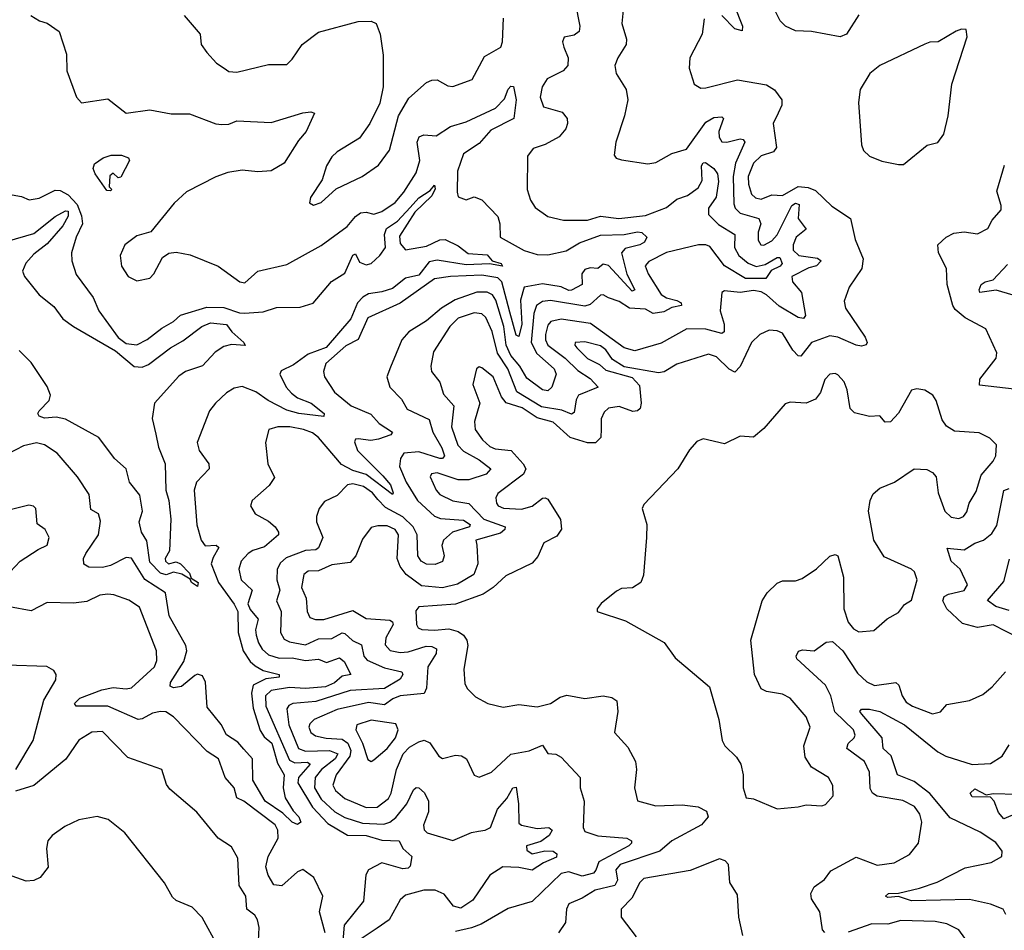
# Model space of a CAD drawing. Extents: x 1552294 to 1694791, y 811929 to 917222.
# Tile 594 of 643: x 1662571 to 1666307, y 897315 to 900769. Entities that reach past the tile are written whole.
import ezdxf

# ---------------------------------------------------------------- set-up
doc = ezdxf.new("R2010")
doc.units = 0

msp = doc.modelspace()

# ---------------------------------------------------------------- linework, layer by layer
at = {"layer": '0CON10XD'}
for points in [[(1664678.2, 900835), (1664696.1, 900745), (1664694.4, 900725), (1664675, 900710.4), (1664636.6, 900703.4), (1664630.9, 900685), (1664635.8, 900665.8), (1664651.6, 900625), (1664651.1, 900595), (1664632.5, 900575), (1664572.7, 900545), (1664553.1, 900515), (1664546.1, 900475), (1664558.3, 900438.3), (1664628.8, 900418.8), (1664648, 900395), (1664650, 900375), (1664642.9, 900355), (1664617.5, 900325), (1664565, 900296.5), (1664518.9, 900281.1), (1664497.9, 900252.1), (1664496.5, 900125), (1664508.9, 900085), (1664527.4, 900057.4), (1664575, 900022.7), (1664635, 900008.5), (1664725, 900008.5), (1664775, 900024.1), (1664844.8, 900014.8), (1664945, 900026.7), (1665025, 900057), (1665065, 900088.8), (1665105, 900103), (1665145, 900131.5), (1665160.6, 900159.4), (1665158.4, 900215), (1665165, 900226.5), (1665172.9, 900227.1), (1665205.4, 900205), (1665218.4, 900185), (1665222.3, 900155), (1665213.4, 900096.6), (1665185.2, 900055), (1665185, 900030.6), (1665222.7, 899992.7), (1665284.7, 899955), (1665282.8, 899905), (1665299.2, 899875), (1665335, 899845.6), (1665365, 899833.7), (1665399.7, 899840.3), (1665445, 899867.5), (1665455, 899867.5), (1665463.9, 899845), (1665456.8, 899835), (1665422.6, 899817.4), (1665402.7, 899787.3), (1665325, 899788.2), (1665245, 899835.5), (1665189.4, 899909.4), (1665175, 899915.8), (1665146.9, 899915), (1665025, 899886.4), (1664957.6, 899852.4), (1664943.9, 899836.1), (1664955.3, 899805), (1665005, 899727.4), (1665025, 899714.1), (1665065, 899704.7), (1665081.2, 899695), (1665081.8, 899685), (1665045, 899677.2), (1665015, 899661.6), (1664975, 899655.2), (1664945, 899671.2), (1664885, 899675.2), (1664845, 899700.4), (1664805, 899714.6), (1664785, 899725.3), (1664775, 899724), (1664735, 899689.6), (1664715, 899682.8), (1664585, 899704.2), (1664555, 899700.6), (1664532.5, 899685), (1664521.2, 899655), (1664511.8, 899545), (1664533.1, 899503.1), (1664599.1, 899445), (1664606.2, 899425), (1664589.6, 899375), (1664575, 899361.8), (1664555, 899365.8), (1664495, 899409.8), (1664468.6, 899455), (1664435, 899495.5), (1664416.4, 899535), (1664408, 899605), (1664377.4, 899705), (1664365, 899726.2), (1664345, 899736.3), (1664305, 899735.6), (1664222.7, 899707.3), (1664172, 899675), (1664115, 899626.5), (1664047.1, 899585), (1664021.5, 899555), (1663978.5, 899451.5), (1663964.5, 899415), (1663975.3, 899375.3), (1664019.9, 899329.9), (1664041.6, 899291.6), (1664125, 899252.7), (1664138, 899205), (1664173.1, 899145), (1664183.2, 899115), (1664175, 899105.4), (1664165, 899105.3), (1664085, 899130.6), (1664028.9, 899125), (1664015.8, 899104.2), (1664011.8, 899075), (1664037.2, 899015), (1664080.8, 898945), (1664145, 898886.4), (1664167.1, 898877.1), (1664255, 898871.2), (1664280.6, 898855), (1664277.2, 898845), (1664213.7, 898825), (1664178.5, 898795), (1664172.4, 898775), (1664181.7, 898735), (1664175, 898714.6), (1664147.6, 898702.4), (1664115, 898703.4), (1664094.6, 898714.7), (1664081.7, 898735), (1664078.7, 898815), (1664063.3, 898845), (1664025, 898884), (1663958.9, 898918.9), (1663929.5, 898949.5), (1663909.4, 898975), (1663875, 898999), (1663835, 899008.9), (1663815, 899004.4), (1663775.4, 898964.6), (1663727.9, 898942.1), (1663707.5, 898915), (1663697.3, 898885), (1663697.3, 898865), (1663721.6, 898805), (1663705, 898766.5), (1663695, 898758.7), (1663655, 898755.6), (1663581.7, 898728.3), (1663560.4, 898709.6), (1663547.9, 898685), (1663546.7, 898645), (1663557.5, 898605), (1663545.8, 898565), (1663563.3, 898525), (1663560, 898445), (1663575, 898419.3), (1663595, 898409.6), (1663655, 898397.9), (1663705, 898420.1), (1663755, 898422.2), (1663795, 898443.2), (1663805, 898441.4), (1663834, 898414), (1663867.3, 898397.3), (1663876.8, 898355), (1663889.7, 898339.7), (1663955, 898310.5), (1664021.2, 898295), (1664024.7, 898285), (1664015, 898267.5), (1663955, 898231.8), (1663825.1, 898225.1), (1663695, 898182.4), (1663607.5, 898175), (1663592.5, 898167.5), (1663584.7, 898155), (1663592, 898095), (1663629.3, 898005), (1663655, 897995.1), (1663746.9, 897996.9), (1663778, 897985), (1663768.4, 897965), (1663715.5, 897925), (1663692.4, 897895), (1663690, 897855), (1663715, 897812.1), (1663766.1, 897765), (1663805, 897742.6), (1663872, 897722), (1663952.2, 897717.8), (1663975, 897725.2), (1663997.7, 897742.3), (1664039.6, 897795), (1664065, 897848.1), (1664075, 897856.9), (1664085, 897855.5), (1664106.8, 897836.8), (1664122.7, 897805), (1664122.6, 897765), (1664103.3, 897713.3), (1664106.2, 897696.2), (1664117.5, 897685), (1664215, 897655.4), (1664285, 897686), (1664311.3, 897691.3)], [(1665282.2, 900825), (1665313.8, 900745), (1665313, 900727), (1665284.2, 900735), (1665235.3, 900785.3)], [(1662613.3, 900785), (1662645.7, 900765.7), (1662675.7, 900755.7), (1662721.2, 900725), (1662748.3, 900638.3), (1662750, 900575), (1662786.2, 900475), (1662805, 900454), (1662905, 900469.2), (1662975, 900414.2), (1663065, 900426.9), (1663145, 900412.2), (1663215, 900411.8), (1663314.7, 900374.7), (1663338.3, 900371.7), (1663365, 900373.1), (1663395, 900385.4), (1663525, 900378.9), (1663645, 900416), (1663675, 900420), (1663690, 900415), (1663658.5, 900345), (1663628.3, 900311.7), (1663574.5, 900225), (1663525, 900195.8), (1663475, 900191.9), (1663415, 900198.9), (1663360.8, 900189.1), (1663315, 900173.8), (1663203.5, 900116.5), (1663156.9, 900073.1), (1663068.8, 899965), (1663015, 899950), (1662969.2, 899915), (1662951.9, 899875), (1662956.7, 899835), (1662982.2, 899795), (1663015, 899778.5), (1663065, 899789.4), (1663079.4, 899805), (1663112.8, 899867.2), (1663136.4, 899883.6), (1663165, 899888.1), (1663217.2, 899877.2), (1663324.2, 899834.2), (1663406.7, 899775), (1663425, 899770.8), (1663474.1, 899815.9), (1663585, 899840.9), (1663715, 899912.5), (1663813.6, 899985), (1663845, 900023.2), (1663863.6, 900036.4), (1663885, 900039.2), (1663915, 900031.2), (1663945, 900041.4)], [(1663195.5, 900785.5), (1663256.2, 900715), (1663260, 900675), (1663281.2, 900645), (1663318, 900605), (1663346.2, 900585), (1663365, 900572.9), (1663395, 900570.6), (1663515, 900599.4), (1663585, 900600), (1663605, 900619.2), (1663643.1, 900675), (1663705, 900722.5), (1663855, 900762.9), (1663905, 900764), (1663923.3, 900755), (1663938.1, 900715), (1663950, 900635), (1663950, 900515), (1663937.6, 900452.4), (1663899.5, 900375), (1663860.6, 900319.4), (1663775, 900268.2), (1663755, 900248.6), (1663735.6, 900215), (1663718.3, 900161.7), (1663673.8, 900095), (1663670, 900075), (1663686.2, 900066.2), (1663715, 900075.8), (1663771.7, 900128.3), (1663870, 900175), (1663932.1, 900217.9), (1663974.2, 900274.2), (1664008.8, 900405), (1664047.7, 900472.3), (1664115, 900531.2), (1664135, 900540.4), (1664155, 900540.8), (1664195, 900518.5), (1664215, 900515.5), (1664287.5, 900542.5), (1664335, 900629.6), (1664396.5, 900665), (1664402.7, 900685), (1664406.6, 900775)], [(1664860.6, 900805), (1664855.5, 900755), (1664873.6, 900695), (1664872.7, 900675), (1664840.9, 900625), (1664829.4, 900595), (1664834.2, 900565), (1664872.5, 900505), (1664878.6, 900465), (1664865.6, 900405), (1664832.5, 900305), (1664826.1, 900256.1), (1664834.2, 900244.2), (1664855, 900237.5), (1664955, 900223.1), (1664985, 900227.5), (1665045, 900261.9), (1665101.3, 900278.7), (1665175, 900380.8), (1665205, 900398.6), (1665235, 900400.6), (1665241.4, 900395), (1665223.5, 900345), (1665225, 900324.2), (1665235, 900306.2), (1665254.7, 900304.7), (1665305, 900317.1), (1665315.7, 900315), (1665322.1, 900305), (1665286.8, 900225), (1665278.6, 900175), (1665280.4, 900070.4), (1665285.7, 900055), (1665304.9, 900034.9), (1665376.2, 900015), (1665382.8, 899995), (1665373.7, 899963.6), (1665373.4, 899933.4), (1665382.9, 899915), (1665394.5, 899914.5), (1665425, 899930), (1665445, 899952.7), (1665501.4, 900065), (1665515, 900073.7), (1665528.7, 900068.7), (1665524.9, 900015), (1665555.3, 899975), (1665517.1, 899945), (1665505.8, 899915), (1665505.7, 899895), (1665527.9, 899875), (1665598, 899865), (1665612.5, 899855), (1665595, 899835.9), (1665565, 899827.6), (1665501.2, 899795), (1665503.3, 899775), (1665537.5, 899735), (1665552.9, 899647.1), (1665544.5, 899635.5), (1665525, 899639.3), (1665452.4, 899682.4), (1665405, 899726), (1665385, 899736.8), (1665355, 899742.5), (1665304.7, 899734.7), (1665245, 899740.8), (1665235.8, 899734.2), (1665228.6, 899665), (1665243.8, 899615), (1665244.4, 899585.6), (1665235, 899579.2), (1665175, 899595.6), (1665102.8, 899597.2), (1665005, 899541.9), (1664905, 899513.7), (1664865, 899524.3), (1664736.8, 899616.8), (1664625, 899633.7), (1664586.4, 899625), (1664575, 899611.1), (1664565.9, 899575), (1664566.2, 899555), (1664574.8, 899535), (1664640.4, 899485), (1664688.2, 899438.2), (1664735, 899408.3), (1664766.2, 899375), (1664691.2, 899345), (1664682.2, 899327.8), (1664675, 899279.2), (1664665, 899273.4), (1664627.7, 899287.7), (1664550.8, 899300.9), (1664457.5, 899357.5), (1664422.9, 899445), (1664384.1, 899504.1), (1664363.7, 899586.3), (1664339.1, 899639.1), (1664324.2, 899654.2), (1664295, 899657.1), (1664235, 899637), (1664203.2, 899605), (1664141.1, 899508.9), (1664131.3, 899455), (1664133.8, 899435), (1664164.7, 899394.7), (1664178.9, 899348.9), (1664218.7, 899305), (1664209.8, 899225), (1664233.5, 899155), (1664255, 899132.3), (1664315, 899099.8), (1664358.2, 899065), (1664341.3, 899045), (1664275, 899023.9), (1664235, 899024.3), (1664155, 899050.5), (1664133.3, 899046.8), (1664127.9, 899035), (1664150.8, 898985), (1664165, 898968.7), (1664215, 898944.8), (1664275, 898933.9), (1664331.9, 898875), (1664412.8, 898845), (1664412.4, 898835), (1664395, 898821.3), (1664301.9, 898795), (1664305.8, 898775.8), (1664309.8, 898705), (1664294.2, 898665), (1664232.1, 898627.9), (1664175.8, 898614.2), (1664095, 898622), (1664037.5, 898665), (1664014.2, 898695), (1664003.6, 898725), (1664008.8, 898815), (1663995, 898836), (1663965, 898849.1), (1663930.4, 898849.6), (1663905, 898842.5), (1663871.5, 898798.5), (1663846.5, 898735), (1663825, 898710.6), (1663755, 898701.6), (1663705, 898678.6), (1663665, 898677.3), (1663648.8, 898665), (1663639.7, 898615), (1663658.3, 898575), (1663661.4, 898525), (1663671.9, 898501.9), (1663693.8, 898493.8), (1663725, 898494.3), (1663835, 898528.1), (1663885, 898498.1), (1663975, 898491.3), (1663985.4, 898485), (1663988.2, 898475), (1663960.2, 898425), (1663957.8, 898397.8), (1663977, 898377), (1664015, 898369.1), (1664045, 898372), (1664112.9, 898392.9), (1664135, 898391.4), (1664152.7, 898382.7), (1664151.6, 898365), (1664119.8, 898315), (1664115, 898233.3), (1664106.2, 898213.8), (1664015, 898204.6), (1663986.4, 898193.6), (1663955, 898170.3), (1663895, 898179.1), (1663775, 898152.5), (1663687.9, 898115), (1663671.2, 898098.8), (1663668.2, 898085), (1663676.1, 898065), (1663693.1, 898053.1), (1663733.3, 898043.3), (1663795, 898039.5), (1663815.7, 898025), (1663827.5, 897997.5), (1663824.2, 897975), (1663771.6, 897905), (1663759.7, 897865), (1663769.2, 897845), (1663804, 897815), (1663885, 897781.1), (1663927.5, 897782.5), (1663969.7, 897815), (1663980.7, 897835), (1664000.7, 897925), (1664026.2, 897985), (1664050.2, 898009.8), (1664085, 898030.5), (1664105.8, 898035.8), (1664126.6, 898026.6), (1664161.4, 897975), (1664175, 897967.1), (1664225, 897979.1), (1664247, 897977), (1664265.9, 897965.9), (1664295, 897904), (1664315, 897895.5), (1664361.5, 897915), (1664435, 897983.1), (1664504.2, 897995.8), (1664555, 898017.8), (1664575, 897985.7), (1664605, 897983.1), (1664625, 897971.9), (1664697.5, 897895), (1664698, 897855), (1664712.4, 897805), (1664709.6, 897705), (1664715, 897690), (1664765, 897673.8), (1664874.1, 897664.1), (1664892.2, 897655), (1664892.7, 897645), (1664882.1, 897635), (1664767.9, 897575), (1664757.5, 897542.5), (1664747.9, 897532.1), (1664705, 897519.8), (1664655, 897536.2), (1664625, 897530.7), (1664515.2, 897424.8), (1664425, 897397.1), (1664322.2, 897337.8), (1664285.8, 897324.2), (1664225, 897310.3)], [(1665755, 900788), (1665708.8, 900715), (1665684.1, 900704.1), (1665575, 900724.2), (1665515, 900727.5), (1665476.2, 900745), (1665456, 900765), (1665432.6, 900812.6)], [(1665167.7, 900772.3), (1665160, 900715), (1665114.2, 900625), (1665111.4, 900585), (1665130.8, 900525), (1665155, 900510), (1665175, 900510.6), (1665295, 900541.2), (1665405, 900522.1), (1665435, 900503.5), (1665462.5, 900465), (1665462.9, 900445), (1665449.4, 900415), (1665430, 900375), (1665442.8, 900285), (1665431.3, 900268.7), (1665385, 900252.8), (1665355, 900224.5), (1665334.9, 900175), (1665336.6, 900145), (1665348.1, 900108.1), (1665363.5, 900093.5), (1665385, 900089.1), (1665425, 900104.8), (1665465, 900102.5), (1665525, 900136.7), (1665563.4, 900133.4), (1665590.9, 900120.9), (1665652.4, 900062.4), (1665723.8, 900015), (1665740.8, 899935), (1665772.1, 899862.1), (1665766.7, 899825), (1665718.8, 899755), (1665698.8, 899701.2), (1665704.4, 899675), (1665778.9, 899565), (1665786.5, 899545), (1665783.4, 899536.6), (1665765, 899530.8), (1665745, 899534.1), (1665675.4, 899565.4), (1665645, 899570.2), (1665575.5, 899545), (1665535, 899493.3), (1665524.4, 899494.4), (1665504.2, 899515.8), (1665465, 899580.5), (1665445, 899589.5), (1665415, 899591.1), (1665379.2, 899575), (1665347.8, 899545), (1665305, 899453.3), (1665285, 899431.8), (1665263.6, 899443.6), (1665215, 899490.4), (1665185, 899500.4), (1665065, 899463.2), (1665016.7, 899433.2), (1664995, 899430.3), (1664865, 899452.1), (1664819.8, 899479.8), (1664795, 899517.2), (1664775, 899532.5), (1664715, 899546.9), (1664678.8, 899545), (1664677.1, 899535), (1664684.5, 899525), (1664725, 899484.7), (1664771, 899461), (1664795, 899440.3), (1664895, 899412), (1664922.2, 899382.2), (1664929.2, 899315), (1664925, 899294.4), (1664914.7, 899285.3), (1664897.1, 899282.9), (1664845, 899302.5), (1664805, 899296.2), (1664789.2, 899280.8), (1664777.3, 899255), (1664777.6, 899217.6), (1664776.1, 899183.9), (1664756.2, 899163.8), (1664725, 899164), (1664660, 899185), (1664595, 899242.9), (1664535, 899259), (1664477.3, 899297.3), (1664416.4, 899316.4), (1664399.3, 899339.3), (1664367.8, 899415), (1664325, 899448.1), (1664315, 899452), (1664304.2, 899445), (1664290.8, 899385), (1664317.2, 899315), (1664296.4, 899245), (1664298.6, 899215), (1664327.4, 899175), (1664355, 899150), (1664375, 899141.4), (1664436.1, 899135), (1664480.8, 899085), (1664491.6, 899065), (1664483.1, 899045), (1664385, 898971.4), (1664377.5, 898955), (1664380, 898935), (1664387.1, 898925), (1664407, 898917), (1664475, 898912.2), (1664515, 898923.6), (1664555, 898953.8), (1664565.4, 898955.4), (1664575, 898950), (1664623.5, 898873.5), (1664626.8, 898836.8), (1664609.7, 898810.3), (1664559.2, 898785), (1664536.4, 898733.6), (1664515, 898708), (1664415, 898660), (1664367.9, 898615), (1664330.1, 898589.9), (1664225, 898551.8), (1664085, 898542.7), (1664073.6, 898526.4), (1664076, 898475), (1664082.4, 898462.4), (1664096.6, 898456.6), (1664145, 898453.5), (1664199.1, 898459.1), (1664235, 898449.1), (1664254.8, 898434.8), (1664267.9, 898415), (1664271.8, 898395), (1664255.7, 898305.7), (1664260.3, 898250.3), (1664270.7, 898230.7), (1664300.9, 898200.9), (1664347.5, 898175), (1664405, 898161.4), (1664465, 898172), (1664535, 898163.3), (1664585, 898175.6), (1664621.2, 898198.8), (1664647.4, 898207.4), (1664715.8, 898194.2), (1664785, 898204), (1664818, 898198), (1664836.7, 898185), (1664841.2, 898145), (1664827.5, 898065), (1664879.1, 898009.1), (1664908, 897955), (1664912, 897925), (1664904.2, 897855), (1664915, 897806.7), (1664985, 897786.9), (1665085, 897790.9), (1665145, 897782.9), (1665176.9, 897766.9), (1665183.3, 897745), (1665157.5, 897715), (1665045, 897654.4), (1665000, 897615), (1664849.2, 897565), (1664833.6, 897545), (1664839.2, 897505), (1664829.6, 897485), (1664755, 897466.9), (1664705, 897436.4), (1664654.4, 897415), (1664645.5, 897395), (1664642.1, 897345), (1664615.6, 897305)], [(1665905, 900219.5), (1665925, 900220.6), (1666015, 900293.3), (1666055, 900303.3), (1666077.5, 900335), (1666094, 900405), (1666107.5, 900525), (1666166.4, 900705), (1666162, 900732), (1666145, 900734), (1666125, 900725.8), (1666056.7, 900685), (1666025, 900684.4), (1666005, 900676.4), (1665835, 900596), (1665797.3, 900565), (1665760, 900505), (1665754.3, 900455), (1665765.8, 900295), (1665773, 900273), (1665795, 900252), (1665842.8, 900232.8), (1665905, 900219.5)], [(1663945, 900041.4), (1663995, 900075.8), (1664028.7, 900115), (1664075, 900188.1), (1664088.9, 900235), (1664079.4, 900305), (1664087.1, 900325), (1664105, 900332.7), (1664150.7, 900329.3), (1664205, 900364.7), (1664265, 900381.9), (1664376.5, 900433.5), (1664410.9, 900469.1), (1664425, 900506.2), (1664435, 900516.7), (1664445, 900516.2), (1664454.5, 900465), (1664446.4, 900395), (1664359.2, 900350.8), (1664315, 900299.7), (1664255, 900260.9), (1664231.9, 900195), (1664230.6, 900115), (1664235, 900097.5), (1664265, 900086.2), (1664295, 900098), (1664325, 900085.6), (1664385, 900022.5), (1664392.9, 899995), (1664394.5, 899945), (1664485, 899893.5), (1664535, 899878.1), (1664575, 899876.9), (1664645, 899893), (1664695, 899923.5), (1664775, 899951.8), (1664864.2, 899954.2), (1664915, 899965.2), (1664931.7, 899961.7), (1664950, 899945), (1664941.3, 899925), (1664924.4, 899915), (1664869, 899901), (1664854.1, 899885), (1664874.2, 899804.2), (1664905.4, 899744.6), (1664895, 899740), (1664805, 899836.9), (1664785, 899841.6), (1664765, 899825.9), (1664735, 899827.6), (1664715, 899821.5), (1664703.4, 899805), (1664705.4, 899764.6), (1664665, 899743.9), (1664655, 899741.9), (1664625, 899755.4), (1664555, 899767.4), (1664484.7, 899755), (1664470.7, 899705), (1664475.9, 899615), (1664465, 899568.1), (1664455, 899572.9), (1664430.3, 899659.7), (1664400, 899775), (1664385, 899790.3), (1664325, 899799.7), (1664205, 899794.8), (1664145, 899786.2), (1664015, 899693.9), (1663891.6, 899638.4), (1663855, 899556.7), (1663808.3, 899531.7), (1663733.1, 899465), (1663723.1, 899435), (1663728.1, 899415), (1663765, 899356.7), (1663828.5, 899305), (1663902.8, 899272.8), (1663935, 899237.2), (1663985.8, 899205), (1663979.5, 899195), (1663932.5, 899177.5), (1663903.3, 899173.3), (1663855, 899179.7), (1663845, 899177.5), (1663841.4, 899168.6), (1663852.8, 899135), (1663949, 899039), (1663977.6, 899005), (1663988, 898975), (1663985, 898968.6), (1663885, 899044.2), (1663835, 899059.4), (1663791.6, 899081.6), (1663705, 899184.2), (1663681.8, 899201.8), (1663647.5, 899215), (1663595.4, 899224.6), (1663550, 899225), (1663516.2, 899215), (1663504, 899165), (1663512.5, 899085), (1663537.9, 899032.1), (1663517.9, 899002.1), (1663453.1, 898945), (1663446.9, 898925), (1663464.3, 898895), (1663515, 898866.9), (1663540, 898845), (1663552.7, 898825), (1663552.5, 898815), (1663500.4, 898769.6), (1663455, 898756.1), (1663437.9, 898745), (1663411.2, 898715), (1663402.7, 898685), (1663410.9, 898645), (1663452.4, 898605), (1663436.3, 898553.6), (1663445, 898531.4), (1663475.7, 898495), (1663466.1, 898455), (1663468.1, 898435), (1663476.9, 898405), (1663491.5, 898381.5), (1663515, 898359.8), (1663555, 898347.1), (1663605, 898349), (1663655, 898338), (1663705, 898343), (1663735, 898330.7), (1663785, 898348.3), (1663802.6, 898335), (1663827.5, 898285), (1663795, 898278.7), (1663765.7, 898254.3), (1663731.1, 898238.9), (1663655, 898232.2), (1663595, 898235.9), (1663525, 898224.5), (1663503.6, 898205), (1663505.1, 898165), (1663595, 897960.2), (1663615, 897950.7), (1663662.9, 897952.9), (1663673.7, 897945), (1663628.4, 897895), (1663625.8, 897875), (1663682.2, 897782.2), (1663740, 897720), (1663815, 897676.1), (1663885, 897674), (1663945, 897657.4), (1664010.6, 897655), (1664024.7, 897625), (1664058.7, 897595), (1664052.3, 897557.7), (1664045, 897550.7), (1664025, 897548.5), (1663945, 897570.5), (1663895, 897544.4), (1663884.7, 897525), (1663875.4, 897425), (1663802.3, 897335), (1663794.9, 897245)], [(1662915, 900120), (1662901.7, 900121.7), (1662857.5, 900185), (1662850, 900205), (1662855, 900222.5), (1662887.5, 900245), (1662917.5, 900255), (1662957.5, 900255), (1662983.3, 900245), (1662987.5, 900235), (1662955, 900172.5), (1662945, 900170), (1662925, 900187.5), (1662913, 900177), (1662910, 900135), (1662920, 900125), (1662915, 900120)], [(1666345, 899367.5), (1666213, 899383), (1666213.7, 899406.3), (1666276.2, 899485), (1666278.9, 899505), (1666237.2, 899597.2), (1666158.6, 899638.6), (1666120.6, 899670.6), (1666111.8, 899685), (1666089.7, 899765), (1666088.2, 899825), (1666057.5, 899885), (1666054.4, 899915), (1666086.9, 899945), (1666115, 899959.6), (1666154.6, 899964.6), (1666205, 899957.5), (1666245, 899977.5), (1666261.2, 900008.8), (1666295, 900047.5), (1666295.7, 900065), (1666278.3, 900118.3), (1666307.9, 900217.9)], [(1662515, 900110), (1662578.3, 900098.3), (1662606.4, 900086.4), (1662645, 900092.9), (1662705, 900123.1), (1662725, 900122), (1662754.9, 900104.9), (1662788.5, 900068.5), (1662806, 900025), (1662809.5, 899995), (1662785, 899944.3), (1662767.5, 899885), (1662769.1, 899855), (1662785, 899802.5), (1662849.4, 899715), (1662870.6, 899665), (1662945, 899564.1), (1662975, 899541.5), (1663015, 899536.6), (1663055, 899555.9), (1663110.2, 899599.8), (1663155, 899623.9), (1663181.4, 899648.6), (1663280.9, 899679.1), (1663345, 899677.4), (1663405, 899656.8), (1663423.5, 899656.5), (1663495, 899661.1), (1663545, 899677.8), (1663635, 899679.4), (1663685, 899694.5), (1663754.4, 899775.6), (1663805, 899807.9), (1663835, 899875.5), (1663845, 899881.4), (1663860.2, 899850.2), (1663885, 899840), (1663905.1, 899844.9), (1663937.8, 899875), (1663958.8, 899905), (1663955.3, 899955), (1663962.3, 899977.7), (1664005, 900005.5), (1664052.9, 900057.1), (1664085, 900093.9), (1664128.1, 900121.9), (1664145, 900141.2), (1664147.8, 900127.8), (1664135, 900100.8), (1664070.7, 900039.3), (1664011.8, 899948.2), (1664015, 899920.9), (1664035, 899895.8), (1664115, 899910.5), (1664164.7, 899934.7), (1664185, 899935.2), (1664235, 899911.2), (1664272.1, 899882.1), (1664345, 899877.5), (1664364, 899854), (1664398, 899845), (1664402.5, 899835), (1664353.5, 899843.5), (1664265, 899839.8), (1664155, 899857.5), (1664125, 899850.9), (1664085, 899800.6), (1664035, 899789.4), (1663985, 899749.2), (1663945, 899736.4), (1663895, 899729.6), (1663872.9, 899717.1), (1663852.2, 899695), (1663827.1, 899635), (1663733.7, 899526.3)], [(1662525, 899928.8), (1662625, 899957.7), (1662705, 900022.6), (1662745, 900044.2), (1662755, 900043.5), (1662755, 900023.8), (1662735, 899987.2), (1662675, 899919), (1662625, 899880.5), (1662594.2, 899845.8), (1662581.7, 899815), (1662588.8, 899795), (1662645, 899725.3), (1662700.8, 899680.8), (1662734.7, 899635), (1662775, 899605.7), (1662935, 899512.9), (1663005, 899453.2), (1663035, 899450.8), (1663059.1, 899460.9), (1663142.5, 899525), (1663189.3, 899550.7), (1663262.5, 899605), (1663295, 899618.8), (1663355, 899612.5), (1663376.2, 899585), (1663421.2, 899545), (1663426.8, 899533.2), (1663375, 899537.6), (1663345, 899530.2), (1663312.2, 899507.8), (1663265, 899456.1), (1663200.6, 899435), (1663175, 899416.8), (1663082.3, 899315), (1663073.7, 899256.3), (1663086.9, 899196.9), (1663097.9, 899147.9), (1663123.1, 899085), (1663125.3, 898985), (1663137.2, 898945), (1663144.4, 898875), (1663139.5, 898755), (1663123.1, 898725), (1663124.4, 898715), (1663135, 898705.8), (1663165, 898712.5), (1663180.5, 898705), (1663215, 898670), (1663221.2, 898651.2), (1663247.8, 898635), (1663245, 898618.8), (1663222.9, 898635), (1663217.5, 898647.5), (1663185.7, 898665.7), (1663155, 898673.1), (1663126.5, 898663.5), (1663105, 898670), (1663065, 898711.8), (1663053, 898793), (1663033.2, 898825), (1663024.5, 898865), (1663036.4, 898905), (1663026.1, 898966.1), (1662987.4, 899015), (1662975.1, 899065.1), (1662931.1, 899105), (1662870.6, 899185), (1662745, 899254), (1662708.9, 899261.1), (1662665, 899258.3), (1662645, 899265.7), (1662640, 899275), (1662644.6, 899285), (1662682.2, 899325), (1662687.4, 899345), (1662675, 899377.8), (1662615, 899468.4), (1662568.8, 899515)], [(1666340.8, 899725), (1666276.3, 899743.7), (1666214.4, 899735), (1666211.1, 899745), (1666219.2, 899765), (1666234.6, 899775.4), (1666265, 899782.9), (1666318.7, 899841.3)], [(1663733.7, 899526.3), (1663665, 899500.5), (1663609.8, 899460.2), (1663562.5, 899437.5), (1663557.8, 899425), (1663581.9, 899375), (1663602.3, 899352.3), (1663625, 899335.2), (1663677.1, 899315), (1663726.5, 899275), (1663725.4, 899264.6), (1663630, 899275), (1663585, 899287.7), (1663513.8, 899325), (1663467.3, 899357.3), (1663415, 899378.2), (1663385, 899371.5), (1663355, 899353.6), (1663313.5, 899315), (1663291.5, 899285), (1663244.3, 899165), (1663252.2, 899135), (1663288.1, 899085), (1663290, 899065), (1663241.5, 899015), (1663232.5, 898985), (1663243.3, 898853.3), (1663259.7, 898795), (1663275, 898774), (1663316.2, 898776.2), (1663326.7, 898766.7), (1663305, 898729.3), (1663297.2, 898705), (1663325, 898634.3), (1663385, 898552.5), (1663398.3, 898525), (1663399.3, 898445), (1663419.2, 898375), (1663445, 898335.2), (1663465, 898318.6), (1663495, 898300.9), (1663555.8, 898285), (1663555.8, 898275), (1663505, 898269.4), (1663456.5, 898245), (1663450.5, 898215), (1663457.3, 898157.3), (1663483.5, 898073.5), (1663499, 898049), (1663527.7, 898025), (1663549.3, 897949.3), (1663574.7, 897905), (1663570.8, 897855), (1663577.8, 897817.8), (1663608.3, 897768.3), (1663630, 897745), (1663637.5, 897725), (1663625, 897716.7), (1663605, 897725.6), (1663569.1, 897759.1), (1663502.1, 897805), (1663455.4, 897885), (1663454.7, 897965), (1663421.9, 898001.9), (1663398.4, 898028.4), (1663355, 898056.5), (1663335.3, 898095.3), (1663281.9, 898161.9), (1663276.2, 898256.2), (1663265, 898279.7), (1663246.1, 898286.1), (1663235, 898281.5), (1663185, 898240.2), (1663155, 898235.2), (1663141.6, 898241.6), (1663142.7, 898255), (1663194.3, 898335), (1663205.6, 898375), (1663201.6, 898395), (1663138.3, 898508.3), (1663124.1, 898595), (1663046, 898646), (1662995, 898727.3), (1662975, 898728.8), (1662915, 898698.9), (1662885, 898690.7), (1662832.7, 898692.7), (1662814.4, 898704.4), (1662813.3, 898725), (1662821.5, 898745), (1662870, 898815), (1662877.4, 898867.4), (1662870, 898895), (1662841.1, 898911.1), (1662835, 898968.6), (1662790.3, 899035), (1662713.1, 899125), (1662665, 899156.4), (1662635, 899164.3), (1662585, 899153), (1662467.6, 899092.4)], [(1665445, 897776.2), (1665525, 897783.3), (1665555, 897791.2), (1665615, 897786.7), (1665628.3, 897791.7), (1665658, 897825), (1665655.8, 897864.2), (1665640, 897895), (1665575, 897934.2), (1665551.3, 897971.3), (1665546.5, 898015), (1665570, 898085), (1665555.6, 898125), (1665495, 898195.7), (1665465, 898211.4), (1665405, 898220.8), (1665385, 898231.2), (1665358.9, 898285), (1665345.7, 898415.7), (1665388.8, 898565), (1665407.3, 898595), (1665445, 898631.5), (1665465, 898640.5), (1665515, 898640.5), (1665540.6, 898649.4), (1665593.9, 898686.1), (1665645, 898733.8), (1665665, 898741.2), (1665676, 898735), (1665696.5, 898655), (1665698.2, 898535), (1665715, 898484.3), (1665735, 898458.6), (1665755, 898447.5), (1665811.7, 898451.7), (1665863.1, 898496.9), (1665905, 898520.9), (1665928.9, 898551.1), (1665955, 898567.5), (1665976.2, 898645), (1665966.2, 898675), (1665955, 898684.6), (1665851.6, 898731.6), (1665812.5, 898795), (1665791.2, 898905), (1665798, 898945), (1665809.7, 898970.3), (1665835, 898992.1), (1665890, 899015), (1665964.7, 899065.3), (1666013.4, 899063.4), (1666035, 899051.5), (1666048.5, 899035), (1666056.1, 898975), (1666080.8, 898905), (1666105, 898882), (1666135, 898876.7), (1666152.5, 898885), (1666165, 898902.5), (1666174, 898935), (1666200.2, 898979.8), (1666219, 899041), (1666264.5, 899095), (1666274.5, 899115), (1666276.9, 899156.9), (1666252.1, 899182.1), (1666211.7, 899201.7), (1666118.6, 899208.6), (1666087.3, 899227.3), (1666070.9, 899250.9), (1666048.6, 899325), (1666035.8, 899345), (1666005, 899364.4), (1665975, 899369.5), (1665955, 899364.3), (1665905, 899276.2), (1665875, 899243.8), (1665855, 899242.5), (1665835, 899266.7), (1665795, 899264), (1665738.3, 899278.3), (1665722, 899295), (1665711.4, 899365), (1665699.2, 899395), (1665675, 899422.5), (1665665, 899427.1), (1665645, 899424.2), (1665626, 899405), (1665610, 899355), (1665590.2, 899329.8), (1665555.4, 899314.6), (1665495, 899318.1), (1665475, 899312.5), (1665395, 899218.5), (1665355, 899185.7), (1665305, 899188.9), (1665245, 899160.6), (1665165, 899178.8), (1665140.3, 899169.7), (1665112.4, 899137.6), (1665068, 899065), (1664939.3, 898930.7), (1664933.3, 898915), (1664950, 898855), (1664949.4, 898805), (1664937.7, 898662.3), (1664928, 898635), (1664895.8, 898614.2), (1664855, 898612), (1664835, 898602), (1664776.7, 898555), (1664762.5, 898535), (1664762.5, 898525), (1664869.1, 898489.1), (1665016.3, 898406.3), (1665058.3, 898348.3), (1665188.8, 898238.8), (1665224.2, 898114.2), (1665236.2, 898035), (1665246.7, 898015), (1665291.2, 897971.2), (1665307.5, 897945), (1665315.8, 897905), (1665316.2, 897855), (1665327, 897817), (1665355, 897813.3), (1665445, 897776.2)], [(1666363.6, 898423.6), (1666265, 898474.3), (1666205, 898463.6), (1666148.6, 898478.6), (1666088.9, 898535), (1666073.9, 898565), (1666078.8, 898581.2), (1666095, 898590.6), (1666155, 898603.9), (1666166.9, 898625), (1666140, 898685), (1666105.2, 898715), (1666090, 898765), (1666155, 898758.4), (1666195, 898783.1), (1666228.7, 898795), (1666260, 898820), (1666279.2, 898850.8), (1666305, 898983.3), (1666325, 898991.1)], [(1662515.5, 898655), (1662572.5, 898715), (1662640.8, 898759.2), (1662675, 898776), (1662682.9, 898805), (1662668, 898835), (1662637.3, 898857.3), (1662631.9, 898915), (1662623.8, 898923.8), (1662605, 898928), (1662535, 898910.6)], [(1666325, 898528.8), (1666275, 898543.7), (1666243.3, 898566.7), (1666305, 898637.6), (1666326.9, 898723.1)], [(1663729.8, 897305), (1663708.1, 897385), (1663721.3, 897445), (1663686.7, 897515), (1663645, 897545.7), (1663625, 897536.9), (1663565, 897483.1), (1663535, 897488), (1663513.8, 897523.8), (1663505.4, 897555.4), (1663513.6, 897595), (1663551.4, 897665), (1663550.2, 897695), (1663539.8, 897715), (1663420.8, 897805), (1663395, 897817.1), (1663385.2, 897855.2), (1663350, 897895), (1663325, 897965.6), (1663282.7, 897992.7), (1663154.8, 898124.8), (1663125, 898143.2), (1663105, 898145.3), (1663075, 898139.3), (1663035, 898116.8), (1663020, 898115), (1662905, 898165.8), (1662784.7, 898164.7), (1662779.4, 898175), (1662798.6, 898195), (1662882.5, 898227.5), (1662925, 898235.6), (1662975, 898230.7), (1662995, 898234.7), (1663082.1, 898315), (1663090.9, 898339.1), (1663090.3, 898375), (1663025, 898541.4), (1662985, 898566.9), (1662928, 898588), (1662905, 898590.5), (1662875, 898586.4), (1662825, 898562.7), (1662775, 898555.4), (1662675, 898559.1), (1662615, 898526.7), (1662531.7, 898541.7)], [(1665626.3, 897306.3), (1665617.1, 897317.1), (1665607.3, 897385), (1665575.5, 897435), (1665572.5, 897455), (1665585, 897480), (1665625, 897508), (1665648.9, 897541.1), (1665745, 897592.5), (1665825, 897561.6), (1665888.7, 897571.3), (1665947.9, 897602.1), (1665981.1, 897645), (1665993.6, 897725), (1665986.1, 897755), (1665966.9, 897785), (1665922.6, 897807.4), (1665825, 897823.5), (1665807.1, 897835), (1665797.5, 897852.5), (1665795.9, 897915), (1665776.2, 897955), (1665709.4, 898005), (1665715, 898023.6), (1665737.8, 898045), (1665740.8, 898055), (1665734.7, 898075), (1665663.9, 898143.9), (1665648.9, 898205), (1665628.4, 898245), (1665519.5, 898345), (1665517.8, 898355), (1665526.5, 898373.5), (1665541.1, 898378.9), (1665585, 898374.6), (1665631.7, 898408.3), (1665655, 898410), (1665694.8, 898375), (1665750.5, 898290.5), (1665785, 898258), (1665815, 898243.2), (1665895, 898254.6), (1665906.8, 898245), (1665919.4, 898205), (1665935, 898180.4), (1665958.6, 898165), (1666035, 898136.5), (1666065, 898144.2), (1666088.9, 898171.1), (1666175, 898186.4), (1666225, 898209.6), (1666261.5, 898238.5), (1666312.2, 898295)], [(1662556.1, 897925), (1662622.4, 898035), (1662662.4, 898187.6), (1662708.1, 898265), (1662709.2, 898285), (1662700.5, 898300.5), (1662674.1, 898315.9), (1662520.7, 898320.7)], [(1666313.1, 897375), (1666303.3, 897395), (1666255, 897414.7), (1666175, 897431.7), (1665955, 897427.1), (1665905, 897442.9), (1665865, 897440), (1665856.2, 897445), (1665867.5, 897455), (1665905, 897455.4), (1665985.2, 897474.8), (1666051.9, 897498.1), (1666158.6, 897551.4), (1666257.3, 897572.7), (1666298.1, 897595), (1666298.5, 897615), (1666275, 897648.6), (1666215, 897687), (1666101.9, 897741.9), (1666025, 897834.3), (1665965, 897879.8), (1665901.5, 897905), (1665877.2, 897977.2), (1665847.3, 898005), (1665843.7, 898045), (1665766.4, 898135), (1665759.4, 898145), (1665765, 898154), (1665795.5, 898154.5), (1665835, 898144.6), (1665928.7, 898095), (1666055, 897992.1), (1666085.6, 897975), (1666185, 897944.3), (1666255, 897947.9), (1666298.6, 897975), (1666325, 898018)], [(1663905, 897955.8), (1663915, 897961.9), (1663965.9, 898005), (1663997.2, 898045), (1664006.4, 898075), (1663997.9, 898097.9), (1663905, 898112.4), (1663850, 898095), (1663846.9, 898075), (1663872, 898025), (1663892.4, 897962.4), (1663905, 897955.8)], [(1663476.8, 897275), (1663479.2, 897325), (1663473.1, 897355), (1663462.5, 897372.5), (1663433.3, 897395), (1663428.9, 897445), (1663404.1, 897485), (1663398.1, 897588.1), (1663375, 897632), (1663323.8, 897665), (1663242.6, 897762.6), (1663140.6, 897850.6), (1663128.3, 897868.3), (1663110, 897925), (1662980.6, 897970.6), (1662885, 898068.8), (1662845, 898066.9), (1662795, 898036.7), (1662746, 897964), (1662625, 897864.6), (1662555, 897842.7)], [(1664311.3, 897691.3), (1664337.5, 897695), (1664356.9, 897705), (1664383.5, 897775), (1664419.6, 897815), (1664442.7, 897855), (1664455, 897857.5), (1664463.9, 897795), (1664465, 897721.8), (1664475, 897714.3), (1664535, 897701.7), (1664578.8, 897705), (1664591.1, 897695), (1664580, 897675), (1664548.5, 897651.5), (1664494.6, 897635), (1664495, 897618.6), (1664515, 897605.4), (1664563.4, 897616.6), (1664595, 897615.2), (1664609.7, 897605), (1664607.5, 897592.5), (1664558.7, 897571.3), (1664515, 897543), (1664465, 897553.3), (1664404.7, 897555.3), (1664355, 897524.5), (1664290.7, 897429.3), (1664245, 897398.9), (1664217, 897407), (1664182, 897452), (1664146.8, 897466.8), (1664105, 897466.9), (1664035, 897448.8), (1664015, 897430.4), (1663973.3, 897355), (1663927.5, 897322.5), (1663855.2, 897274.8)], [(1666365, 897763.3), (1666305, 897737.5), (1666285, 897762.5), (1666269.2, 897805), (1666255, 897820), (1666185, 897820.8), (1666178.1, 897835), (1666195, 897852.2), (1666238.3, 897828.3), (1666265, 897834), (1666355, 897831.8)], [(1663322.5, 897255), (1663263.8, 897363.8), (1663225, 897402.5), (1663165, 897427.5), (1663150.5, 897440.5), (1663120, 897495), (1662969.2, 897685), (1662906.2, 897735), (1662865, 897747.1), (1662795, 897734.3), (1662741.8, 897708.2)], [(1662741.8, 897708.2), (1662693.8, 897675), (1662677.5, 897655), (1662672, 897625), (1662679.2, 897555), (1662648.8, 897515), (1662625, 897503.3), (1662595, 897501.5), (1662492, 897538)], [(1665315.4, 897295.4), (1665300, 897365), (1665295, 897450), (1665266.1, 897496.1), (1665260, 897565), (1665248.3, 897578.3), (1665226.4, 897586.4), (1665115, 897542.2), (1664939.1, 897510.9), (1664924, 897496), (1664893.3, 897436.8), (1664853.1, 897395), (1664852.9, 897365), (1664910.2, 897290.2)], [(1666157.5, 897285), (1666135, 897316.5), (1666089.2, 897339.1), (1666045, 897347.9), (1665915, 897352.3), (1665865, 897338.2), (1665805, 897339.2), (1665715, 897307.4)]]:
    msp.add_lwpolyline(points, dxfattribs=at)

doc.saveas('drawing.dxf')
